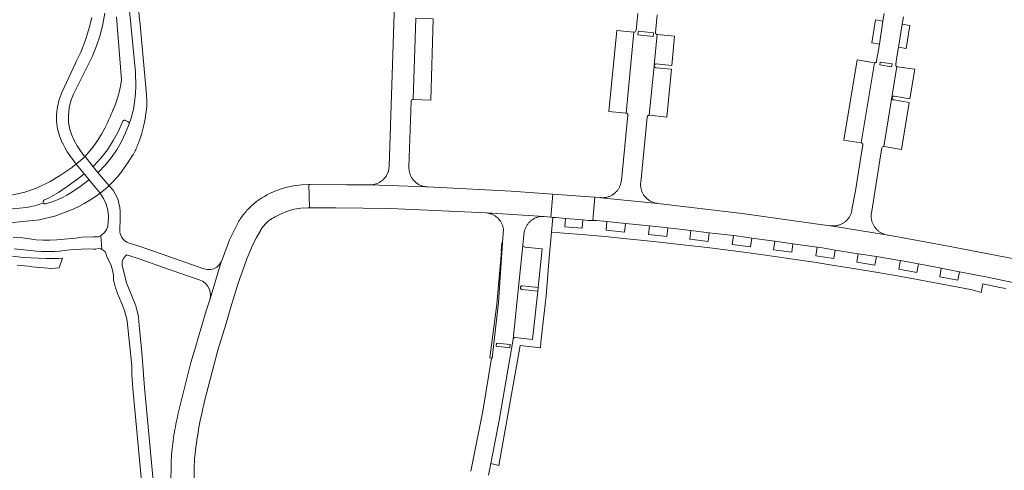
# Model space of a CAD drawing. Extents: x 152825 to 164088, y 457113 to 463005.
# Tile 318 of 364: x 157481 to 157738, y 461852 to 461970. Entities that reach past the tile are written whole.
import ezdxf

# ---------------------------------------------------------------- set-up
doc = ezdxf.new("R2010")
doc.units = 0
doc.header["$LTSCALE"] = 0.5
for name, color, linetype, lineweight in [('B-PV-VH-GESLOTENVERHARDING_ASFALT-GV', 251, 'CONTINUOUS', 18), ('B-PV-VH-ONVERHARD_ZAND-GV', 251, 'CONTINUOUS', 18), ('B-PV-VH-OPENVERHARDING_BETONSTRAATSTEEN-GV', 251, 'CONTINUOUS', 18)]:
    doc.layers.add(name, color=color, linetype=linetype, lineweight=lineweight)

msp = doc.modelspace()

# ---------------------------------------------------------------- linework, layer by layer
at = {"layer": 'B-PV-VH-GESLOTENVERHARDING_ASFALT-GV', "flags": 128}
for points in [[(157506, 461970.587), (157507.33, 461954.055), (157507.082, 461952.443), (157506.735, 461950.849), (157506.29, 461949.279), (157505.748, 461947.74), (157505.113, 461946.238), (157505.092, 461946.184), (157504.884, 461945.648), (157504.669, 461945.115), (157504.446, 461944.584), (157504.216, 461944.058), (157503.978, 461943.534), (157503.734, 461943.014), (157503.481, 461942.497), (157503.222, 461941.984), (157502.956, 461941.474), (157502.105, 461939.87), (157501.161, 461938.319), (157500.127, 461936.825), (157500, 461936.663), (157499.008, 461935.395), (157497.808, 461934.032), (157500, 461931.256), (157500.018, 461931.233), (157500.003, 461931.284), (157500, 461931.316), (157499.998, 461931.337), (157500, 461931.372), (157500.001, 461931.39), (157500.014, 461931.442), (157500.035, 461931.49), (157501.934, 461933.578), (157503.656, 461935.813), (157505.19, 461938.182), (157506.525, 461940.669), (157507.652, 461943.256), (157507.743, 461943.377), (157507.868, 461943.464), (157508.014, 461943.508), (157508.166, 461943.504), (157508.309, 461943.454), (157508.972, 461943.188), (157509.113, 461943.126), (157509.227, 461943.022), (157509.301, 461942.887), (157509.327, 461942.735), (157509.303, 461942.583), (157509.757, 461943.817), (157510.134, 461945.078), (157510.432, 461946.359), (157510.65, 461947.656), (157510.787, 461948.964), (157510.99, 461950.591), (157511.044, 461952.321), (157510.956, 461956.105), (157506.73, 461999.88)], [(157506.73, 461999.88), (157510.956, 461956.105), (157511.044, 461952.321), (157510.99, 461950.591), (157510.787, 461948.964), (157510.65, 461947.656), (157510.432, 461946.359), (157510.134, 461945.078), (157509.757, 461943.817), (157509.303, 461942.583), (157508.41, 461940.231), (157507.334, 461937.958), (157506.079, 461935.778), (157504.654, 461933.705), (157503.069, 461931.752), (157501.333, 461929.932), (157501.285, 461929.916), (157501.236, 461929.909), (157501.186, 461929.912), (157501.137, 461929.925), (157501.092, 461929.948), (157504.074, 461926.387), (157504.397, 461926.678), (157505.191, 461927.494), (157506.286, 461928.756), (157507.332, 461930.06), (157508.326, 461931.403), (157509.268, 461932.784), (157510.155, 461934.2), (157510.347, 461934.514), (157510.533, 461934.832), (157510.711, 461935.154), (157510.883, 461935.48), (157511.047, 461935.81), (157511.204, 461936.143), (157511.354, 461936.479), (157511.497, 461936.819), (157511.632, 461937.161), (157511.76, 461937.507), (157511.88, 461937.855), (157511.93, 461938.008), (157512.527, 461939.759), (157513.028, 461941.54), (157513.431, 461943.346), (157513.541, 461944.007), (157513.735, 461945.172), (157513.939, 461947.011), (157513.953, 461947.424), (157513.959, 461947.837), (157513.957, 461948.25), (157513.946, 461948.663), (157513.928, 461949.076), (157513.902, 461949.488), (157513.868, 461949.9), (157513.836, 461950.221), (157512.109, 461969.431), (157512.081, 461969.734), (157511.623, 461974.73)], [(157499.543, 461970.372), (157498.788, 461967.295), (157497.827, 461964.275), (157496.665, 461961.328), (157495.515, 461958.904), (157495.307, 461958.465), (157491.705, 461950.733), (157491.096, 461949.114), (157491.026, 461948.927), (157490.576, 461947.051), (157490.361, 461945.134), (157490.385, 461943.205), (157490.648, 461941.294), (157491.146, 461939.43), (157491.87, 461937.641), (157491.96, 461937.508), (157492.084, 461937.245), (157492.625, 461936.216), (157493.132, 461935.302), (157495.514, 461932.046), (157497.808, 461934.032), (157497.52, 461934.294), (157496.589, 461935.537), (157495.749, 461936.843), (157495.004, 461938.206), (157494.359, 461939.618), (157493.816, 461941.073), (157493.513, 461942.946), (157493.463, 461944.843), (157493.668, 461946.729), (157494.123, 461948.571), (157494.821, 461950.336), (157498.443, 461957.648), (157499.731, 461960.286), (157500, 461960.947), (157500.837, 461963.005), (157501.755, 461965.794), (157502.481, 461968.638), (157503.012, 461971.526)], [(157473.302, 461919.855), (157482.533, 461920.724), (157484.557, 461921.16), (157486.87, 461921.798), (157486.975, 461921.842), (157486.866, 461922.053), (157486.866, 461922.302), (157486.981, 461922.523), (157487.184, 461922.668), (157488.441, 461923.262), (157489.669, 461923.915), (157490.865, 461924.625), (157492.026, 461925.39), (157493.15, 461926.209), (157495.586, 461927.976), (157497.468, 461929.416), (157497.515, 461929.433), (157497.566, 461929.438), (157497.616, 461929.432), (157497.663, 461929.414), (157497.705, 461929.386), (157495.514, 461932.046), (157494.533, 461931.305), (157494.53, 461931.294), (157491.142, 461928.968), (157488.726, 461927.491), (157485.08, 461925.779), (157485.034, 461925.751), (157484.822, 461925.658), (157482.044, 461924.751), (157477.774, 461923.732)], [(157473.69, 461916.243), (157485.884, 461917.521), (157490.167, 461918.499), (157494.681, 461920.227), (157494.683, 461920.23), (157496.164, 461920.965), (157497.616, 461921.754), (157499.038, 461922.597), (157500, 461923.216), (157500.428, 461923.492), (157501.784, 461924.438), (157500, 461926.582), (157498.764, 461928.068), (157498.783, 461928.021), (157498.79, 461927.971), (157498.785, 461927.92), (157498.768, 461927.872), (157498.741, 461927.83), (157496.834, 461926.409), (157494.326, 461924.732), (157493.054, 461923.932), (157491.729, 461923.223), (157490.358, 461922.609), (157488.947, 461922.093), (157487.503, 461921.677), (157487.439, 461921.659), (157487.374, 461921.651), (157487.309, 461921.653), (157487.244, 461921.665), (157487.182, 461921.687), (157486.98, 461921.832), (157486.975, 461921.842), (157486.87, 461921.798), (157484.557, 461921.16), (157482.533, 461920.724), (157473.302, 461919.855)], [(157516.435, 461840.751), (157515.19, 461854.062), (157513.36, 461873.64), (157513.078, 461876.967), (157513.059, 461877.189), (157512.642, 461882.814), (157511.928, 461889.972), (157511.862, 461890.985), (157511.742, 461891.992), (157511.568, 461892.992), (157511.341, 461893.981), (157511.06, 461894.956), (157508.598, 461900.966), (157507.527, 461905.663), (157507.535, 461906.623), (157507.63, 461906.908), (157507.669, 461907.026), (157507.863, 461907.403), (157508.111, 461907.747), (157508.408, 461908.049), (157508.747, 461908.304), (157512.231, 461907.158), (157518.033, 461905.14), (157527.638, 461901.799), (157528.458, 461901.439), (157529.184, 461900.914), (157529.783, 461900.247), (157530.227, 461899.469), (157530.497, 461898.615), (157530.581, 461897.722), (157530.474, 461896.833), (157533.398, 461906.468), (157532.9, 461905.727), (157532.238, 461905.128), (157531.45, 461904.708), (157530.584, 461904.491), (157529.692, 461904.49), (157528.825, 461904.705), (157517.71, 461908.594), (157511.987, 461910.597), (157509.96, 461911.236), (157509.312, 461911.398), (157508.703, 461911.673), (157508.154, 461912.054), (157507.683, 461912.527), (157507.304, 461913.077), (157507.128, 461913.465), (157507.001, 461913.872), (157506.924, 461914.291), (157506.898, 461914.716), (157506.924, 461915.141), (157506.924, 461915.395), (157506.992, 461917.117), (157506.949, 461919.688), (157506.871, 461920.739), (157506.413, 461922.989), (157505.13, 461925.231), (157505.134, 461925.23), (157504.074, 461926.387), (157501.784, 461924.438), (157502.656, 461923.072), (157503.314, 461921.591), (157503.742, 461920.028), (157503.932, 461918.419), (157503.879, 461916.799), (157503.771, 461915.82), (157503.419, 461914.9), (157502.845, 461914.099), (157502.086, 461913.47), (157501.898, 461913.382), (157502.193, 461909.742), (157502.551, 461909.566), (157503.041, 461909.091), (157503.362, 461908.489), (157503.481, 461907.817), (157504.132, 461906.706), (157504.642, 461905.523), (157505.003, 461904.287), (157505.21, 461903.017), (157505.26, 461901.73), (157505.419, 461901.058), (157505.595, 461900.389), (157505.786, 461899.725), (157505.994, 461899.066), (157506.217, 461898.412), (157507.434, 461895.58), (157507.786, 461894.676), (157508.102, 461893.759), (157508.384, 461892.831), (157508.629, 461891.892), (157508.837, 461890.945), (157510.056, 461879.304), (157510.018, 461876.967), (157510.27, 461873.39), (157518.56, 461785.09)], [(157526.44, 461828.216), (157526.284, 461852.621), (157526.399, 461854.891), (157526.441, 461855.297), (157526.544, 461856.228), (157526.655, 461857.159), (157526.774, 461858.088), (157526.9, 461859.016), (157527.035, 461859.943), (157527.177, 461860.869), (157527.328, 461861.794), (157527.486, 461862.717), (157527.652, 461863.639), (157527.826, 461864.559), (157528.008, 461865.478), (157528.198, 461866.396), (157528.396, 461867.311), (157528.601, 461868.225), (157528.814, 461869.138), (157529.035, 461870.048), (157532.549, 461883.414), (157534.573, 461890.095), (157535.883, 461894.604), (157537.789, 461900.879), (157539.349, 461905.312), (157540.053, 461907.245), (157540.835, 461909.147), (157541.214, 461909.972), (157541.694, 461911.017), (157542.627, 461912.85), (157543.634, 461914.644), (157543.689, 461914.743), (157543.821, 461914.968), (157543.96, 461915.189), (157544.106, 461915.406), (157544.258, 461915.618), (157544.417, 461915.825), (157544.582, 461916.027), (157544.753, 461916.224), (157544.93, 461916.416), (157545.113, 461916.602), (157545.302, 461916.783), (157545.495, 461916.957), (157545.695, 461917.126), (157545.899, 461917.289), (157546.108, 461917.445), (157546.322, 461917.595), (157546.54, 461917.738), (157546.763, 461917.874), (157546.989, 461918.003), (157547.22, 461918.126), (157547.454, 461918.241), (157549.037, 461919.082), (157550.701, 461919.749), (157552.427, 461920.234), (157554.194, 461920.531), (157555.984, 461920.637), (157556.445, 461920.636), (157556.316, 461926.684), (157554.478, 461926.645), (157552.295, 461926.38), (157550.148, 461925.902), (157548.06, 461925.214), (157546.049, 461924.323), (157545.698, 461924.154), (157545.351, 461923.978), (157545.008, 461923.795), (157544.668, 461923.605), (157544.333, 461923.408), (157544.001, 461923.205), (157543.674, 461922.994), (157543.352, 461922.777), (157543.033, 461922.553), (157542.72, 461922.323), (157542.411, 461922.086), (157542.107, 461921.843), (157541.808, 461921.594), (157541.515, 461921.338), (157541.227, 461921.077), (157540.944, 461920.81), (157540.666, 461920.537), (157540.395, 461920.258), (157540.129, 461919.974), (157539.869, 461919.685), (157539.615, 461919.39), (157539.367, 461919.09), (157539.126, 461918.785), (157538.89, 461918.475), (157538.661, 461918.16), (157538.439, 461917.841), (157538.223, 461917.517), (157538.014, 461917.189), (157537.812, 461916.857), (157537.787, 461916.814), (157535.543, 461912.237), (157533.697, 461907.307), (157533.701, 461907.307), (157533.398, 461906.468), (157530.474, 461896.833), (157529.476, 461893.714), (157527.193, 461886.029), (157526.989, 461885.292), (157525.448, 461880.201), (157522.092, 461866.541), (157522.02, 461866.239), (157521.856, 461865.524), (157521.7, 461864.808), (157521.552, 461864.089), (157521.411, 461863.37), (157521.278, 461862.648), (157521.153, 461861.926), (157521.036, 461861.201), (157520.927, 461860.476), (157520.826, 461859.75), (157520.733, 461859.022), (157520.648, 461858.294), (157520.57, 461857.565), (157520.501, 461856.834), (157520.44, 461856.104), (157520.386, 461855.372), (157520.341, 461854.64), (157520.303, 461853.908), (157520.274, 461853.175), (157520.133, 461845.153)], [(157740.578, 461907.245), (157722.498, 461910.795), (157707.766, 461913.464), (157707.624, 461913.481), (157707.482, 461913.502), (157707.197, 461913.548), (157692.71, 461915.909), (157692.436, 461915.954), (157669.51, 461919.17), (157647.476, 461921.782), (157632.627, 461923.266), (157632.472, 461923.282), (157631.002, 461923.39), (157630.483, 461917.293), (157631.445, 461917.288), (157634.187, 461917.01), (157639, 461916.522), (157645.319, 461915.881), (157649.307, 461915.477), (157650.14, 461915.378), (157656.143, 461914.667), (157660.877, 461914.106), (157667.25, 461913.351), (157668.681, 461913.181), (157672.035, 461912.714), (157678.035, 461911.88), (157682.809, 461911.216), (157689.114, 461910.339), (157689.969, 461910.22), (157693.86, 461909.593), (157699.826, 461908.631), (157704.595, 461907.862), (157710.225, 461906.954), (157710.871, 461906.832), (157715.628, 461905.934), (157721.576, 461904.812), (157726.306, 461903.919), (157731.342, 461902.969), (157731.841, 461902.81), (157733.234, 461902.554), (157749.435, 461899.19)], [(157479.305, 461909.859), (157480.984, 461909.692), (157485.094, 461909.286), (157486.305, 461909.242), (157487.516, 461909.219), (157488.728, 461909.217), (157489.94, 461909.237), (157491.151, 461909.277), (157493.029, 461909.514), (157494.914, 461909.69), (157496.804, 461909.805), (157498.696, 461909.859), (157500, 461909.854), (157500.59, 461909.851), (157501.263, 461909.966), (157501.938, 461909.867), (157502.193, 461909.742), (157501.898, 461913.382), (157501.193, 461913.054), (157500, 461913.014), (157497.07, 461912.915), (157495.298, 461912.714), (157490.412, 461912.268), (157488.622, 461912.151), (157486.827, 461912.147), (157485.036, 461912.256), (157483.255, 461912.478), (157481.491, 461912.813), (157479.059, 461912.909)]]:
    msp.add_lwpolyline(points, dxfattribs=at)
for points in [[(157500, 461931.256), (157497.808, 461934.032), (157495.514, 461932.046), (157497.705, 461929.386), (157498.764, 461928.068), (157500, 461926.582), (157501.784, 461924.438), (157504.074, 461926.387), (157501.092, 461929.948), (157500.018, 461931.233)], [(157556.316, 461926.684), (157556.445, 461920.636), (157563.38, 461920.618), (157577.587, 461920.473), (157602.748, 461919.282), (157617.744, 461918.391), (157619.508, 461918.178), (157620.019, 461924.195), (157609.159, 461924.992), (157587.265, 461926.096), (157572.177, 461926.613), (157566.144, 461926.593), (157556.676, 461926.692)], [(157621.2, 461924.109), (157620.019, 461924.195), (157619.508, 461918.178), (157620.033, 461918.132), (157620.721, 461918.071), (157623.348, 461917.84), (157627.872, 461917.443), (157629.28, 461917.319), (157629.528, 461917.297), (157630.483, 461917.293), (157631.002, 461923.39), (157629.759, 461923.481)]]:
    msp.add_lwpolyline(points, close=True, dxfattribs=at)
at = {"layer": 'B-PV-VH-ONVERHARD_ZAND-GV', "flags": 128}
msp.add_lwpolyline([(157480.036, 461905.608), (157481.01, 461905.533), (157481.983, 461905.44), (157482.954, 461905.332), (157483.922, 461905.206), (157484.889, 461905.063), (157489.111, 461904.74), (157491.043, 461904.953), (157491.879, 461907.449), (157490.896, 461907.374), (157487.596, 461907.341), (157481.651, 461907.659), (157478.855, 461907.988)], dxfattribs=at)
at = {"layer": 'B-PV-VH-OPENVERHARDING_BETONSTRAATSTEEN-GV', "flags": 128}
for points in [[(157578.706, 461974.086), (157577.323, 461931.48), (157577.197, 461930.776), (157577.097, 461930.212), (157576.562, 461929.041), (157576.466, 461928.892), (157576.351, 461928.726), (157576.229, 461928.564), (157576.1, 461928.408), (157575.966, 461928.257), (157575.825, 461928.111), (157575.679, 461927.971), (157575.528, 461927.836), (157575.371, 461927.708), (157575.21, 461927.586), (157575.043, 461927.471), (157574.873, 461927.362), (157574.698, 461927.26), (157574.519, 461927.165), (157574.337, 461927.077), (157574.151, 461926.997), (157573.962, 461926.924), (157573.771, 461926.858), (157573.577, 461926.8), (157573.381, 461926.749), (157573.183, 461926.707), (157572.984, 461926.672), (157572.783, 461926.646), (157572.582, 461926.627), (157572.379, 461926.616), (157572.177, 461926.613), (157587.265, 461926.096), (157587.065, 461926.108), (157586.866, 461926.128), (157586.667, 461926.155), (157586.47, 461926.191), (157586.275, 461926.235), (157586.081, 461926.286), (157585.889, 461926.345), (157585.7, 461926.411), (157585.514, 461926.486), (157585.331, 461926.567), (157585.151, 461926.656), (157584.975, 461926.751), (157584.803, 461926.854), (157584.636, 461926.964), (157584.472, 461927.08), (157584.338, 461927.183), (157584.184, 461927.311), (157584.035, 461927.445), (157583.892, 461927.585), (157583.754, 461927.731), (157583.622, 461927.881), (157583.497, 461928.038), (157583.378, 461928.198), (157583.265, 461928.364), (157583.159, 461928.534), (157583.06, 461928.708), (157582.968, 461928.886), (157582.883, 461929.067), (157582.805, 461929.252), (157582.735, 461929.44), (157582.672, 461929.63), (157582.617, 461929.822), (157582.57, 461930.017), (157582.53, 461930.213), (157582.499, 461930.411), (157582.475, 461930.61), (157582.459, 461930.81), (157582.451, 461931.01), (157582.452, 461931.21), (157582.456, 461931.335), (157583.041, 461948.46), (157583.043, 461948.523), (157583.053, 461948.584), (157583.071, 461948.644), (157583.097, 461948.702), (157583.129, 461948.755), (157583.168, 461948.804), (157583.213, 461948.848), (157583.263, 461948.885), (157583.318, 461948.916), (157583.376, 461948.94), (157583.436, 461948.956), (157583.498, 461948.964), (157583.555, 461948.965), (157584.253, 461970.179)], [(157642.256, 461971.463), (157641.815, 461966.956), (157641.614, 461966.639), (157641.259, 461966.515), (157639.233, 461945.409), (157639.295, 461945.399), (157639.356, 461945.382), (157639.413, 461945.357), (157639.467, 461945.324), (157639.517, 461945.286), (157639.561, 461945.241), (157639.599, 461945.191), (157639.631, 461945.136), (157639.655, 461945.078), (157639.672, 461945.018), (157639.681, 461944.955), (157639.682, 461944.893), (157639.678, 461944.849), (157637.954, 461927.786), (157637.931, 461927.587), (157637.901, 461927.39), (157637.863, 461927.194), (157637.817, 461926.999), (157637.763, 461926.807), (157637.701, 461926.617), (157637.632, 461926.429), (157637.556, 461926.245), (157637.472, 461926.063), (157637.381, 461925.886), (157637.283, 461925.712), (157637.178, 461925.541), (157637.066, 461925.376), (157636.948, 461925.215), (157636.823, 461925.059), (157636.693, 461924.907), (157636.556, 461924.762), (157636.414, 461924.622), (157636.266, 461924.487), (157636.113, 461924.359), (157635.955, 461924.237), (157635.791, 461924.121), (157635.624, 461924.012), (157635.562, 461923.974), (157635.389, 461923.874), (157635.212, 461923.781), (157635.032, 461923.696), (157634.848, 461923.617), (157634.662, 461923.546), (157634.472, 461923.483), (157634.28, 461923.427), (157634.087, 461923.379), (157633.891, 461923.339), (157633.694, 461923.306), (157633.496, 461923.282), (157633.297, 461923.265), (157633.098, 461923.257), (157632.898, 461923.256), (157632.627, 461923.266), (157647.476, 461921.782), (157647.32, 461921.8), (157647.122, 461921.831), (157646.926, 461921.869), (157646.731, 461921.915), (157646.538, 461921.968), (157646.348, 461922.03), (157646.16, 461922.099), (157645.975, 461922.175), (157645.793, 461922.259), (157645.615, 461922.35), (157645.44, 461922.448), (157645.27, 461922.553), (157645.104, 461922.665), (157644.942, 461922.783), (157644.786, 461922.907), (157644.634, 461923.038), (157644.546, 461923.119), (157644.403, 461923.259), (157644.266, 461923.405), (157644.135, 461923.556), (157644.011, 461923.712), (157643.892, 461923.873), (157643.78, 461924.039), (157643.675, 461924.209), (157643.577, 461924.383), (157643.486, 461924.56), (157643.401, 461924.742), (157643.325, 461924.926), (157643.255, 461925.114), (157643.194, 461925.304), (157643.139, 461925.496), (157643.093, 461925.691), (157643.054, 461925.887), (157643.024, 461926.084), (157643.001, 461926.283), (157642.986, 461926.483), (157642.979, 461926.682), (157642.981, 461926.882), (157642.99, 461927.082), (157643.007, 461927.281), (157644.707, 461944.333), (157644.714, 461944.396), (157644.728, 461944.457), (157644.751, 461944.516), (157644.78, 461944.572), (157644.816, 461944.623), (157644.859, 461944.67), (157644.907, 461944.71), (157644.96, 461944.745), (157645.017, 461944.772), (157645.076, 461944.792), (157645.138, 461944.804), (157645.201, 461944.809), (157645.255, 461944.806), (157646.537, 461957.677), (157646.536, 461957.788), (157646.559, 461957.896), (157647.359, 461965.93), (157647.297, 461965.935), (157647.237, 461965.948), (157647.178, 461965.969), (157647.123, 461965.997), (157647.072, 461966.033), (157647.026, 461966.074), (157646.985, 461966.121), (157646.951, 461966.173), (157646.924, 461966.228), (157646.904, 461966.287), (157646.892, 461966.348), (157646.888, 461966.41), (157646.892, 461966.472), (157646.893, 461966.479), (157647.343, 461971.05)], [(157706.673, 461971.4), (157706.332, 461969.407), (157705.387, 461963.443), (157704.909, 461960.469), (157704.669, 461958.985), (157704.667, 461958.966), (157704.655, 461958.905), (157704.635, 461958.846), (157704.608, 461958.791), (157704.574, 461958.739), (157704.534, 461958.692), (157704.488, 461958.651), (157704.437, 461958.616), (157704.382, 461958.588), (157704.324, 461958.567), (157704.263, 461958.554), (157704.202, 461958.549), (157704.14, 461958.551), (157704.079, 461958.562), (157700.64, 461937.588), (157700.691, 461937.579), (157700.75, 461937.56), (157700.807, 461937.535), (157700.86, 461937.502), (157700.908, 461937.463), (157700.951, 461937.418), (157700.988, 461937.367), (157701.017, 461937.313), (157701.04, 461937.255), (157701.055, 461937.195), (157701.063, 461937.133), (157701.062, 461937.071), (157701.053, 461937.009), (157700.818, 461935.52), (157699.105, 461925.06), (157698.317, 461920.585), (157698.228, 461920.05), (157698.211, 461919.954), (157698.171, 461919.759), (157698.123, 461919.565), (157698.067, 461919.373), (157698.003, 461919.184), (157697.932, 461918.997), (157697.854, 461918.813), (157697.768, 461918.633), (157697.675, 461918.456), (157697.575, 461918.283), (157697.468, 461918.114), (157697.355, 461917.95), (157697.235, 461917.79), (157697.109, 461917.635), (157696.976, 461917.486), (157696.838, 461917.342), (157696.694, 461917.203), (157696.545, 461917.071), (157696.391, 461916.944), (157696.231, 461916.824), (157696.067, 461916.71), (157695.898, 461916.603), (157695.726, 461916.502), (157695.549, 461916.409), (157695.546, 461916.408), (157695.367, 461916.322), (157695.183, 461916.243), (157694.996, 461916.172), (157694.807, 461916.108), (157694.615, 461916.052), (157694.421, 461916.003), (157694.225, 461915.963), (157694.028, 461915.93), (157693.83, 461915.905), (157693.631, 461915.888), (157693.431, 461915.879), (157693.231, 461915.878), (157693.031, 461915.885), (157692.71, 461915.909), (157707.197, 461913.548), (157706.804, 461913.661), (157706.613, 461913.725), (157706.424, 461913.795), (157706.239, 461913.874), (157706.057, 461913.959), (157705.878, 461914.052), (157705.703, 461914.152), (157705.533, 461914.258), (157705.366, 461914.372), (157705.205, 461914.491), (157705.048, 461914.618), (157704.896, 461914.75), (157704.75, 461914.888), (157704.609, 461915.032), (157704.505, 461915.147), (157704.375, 461915.3), (157704.251, 461915.459), (157704.134, 461915.622), (157704.023, 461915.79), (157703.919, 461915.962), (157703.822, 461916.138), (157703.732, 461916.318), (157703.649, 461916.501), (157703.574, 461916.688), (157703.506, 461916.877), (157703.446, 461917.069), (157703.393, 461917.263), (157703.348, 461917.459), (157703.311, 461917.657), (157703.282, 461917.856), (157703.261, 461918.056), (157703.247, 461918.256), (157703.242, 461918.457), (157703.245, 461918.659), (157703.256, 461918.859), (157703.274, 461919.06), (157703.301, 461919.259), (157705.805, 461934.729), (157706.055, 461936.224), (157706.214, 461936.534), (157706.542, 461936.654), (157709.977, 461957.549), (157709.705, 461957.77), (157709.651, 461958.116), (157709.889, 461959.603), (157710.39, 461962.645), (157711.327, 461968.598), (157711.649, 461970.586)], [(157603.283, 461850.744), (157603.859, 461853.743), (157606.03, 461865.053), (157609.681, 461886.255), (157609.688, 461886.317), (157612.228, 461910.899), (157612.504, 461913.574), (157612.516, 461913.774), (157612.535, 461913.973), (157612.563, 461914.172), (157612.598, 461914.369), (157612.641, 461914.564), (157612.692, 461914.758), (157612.751, 461914.949), (157612.817, 461915.138), (157612.891, 461915.324), (157612.972, 461915.507), (157613.06, 461915.687), (157613.156, 461915.863), (157613.258, 461916.035), (157613.368, 461916.203), (157613.484, 461916.366), (157613.606, 461916.525), (157613.734, 461916.678), (157613.869, 461916.826), (157614.009, 461916.969), (157614.155, 461917.106), (157614.306, 461917.237), (157614.463, 461917.362), (157614.624, 461917.481), (157614.79, 461917.593), (157614.96, 461917.698), (157615.135, 461917.797), (157615.313, 461917.888), (157615.495, 461917.972), (157615.679, 461918.049), (157615.867, 461918.119), (157616.058, 461918.181), (157616.25, 461918.235), (157616.445, 461918.282), (157616.641, 461918.32), (157616.839, 461918.351), (157617.038, 461918.374), (157617.238, 461918.389), (157617.438, 461918.396), (157617.638, 461918.395), (157617.744, 461918.391), (157602.748, 461919.282), (157602.944, 461919.259), (157603.139, 461919.229), (157603.333, 461919.19), (157603.525, 461919.144), (157603.715, 461919.09), (157603.903, 461919.028), (157604.088, 461918.959), (157604.27, 461918.882), (157604.449, 461918.798), (157604.624, 461918.707), (157604.796, 461918.609), (157604.963, 461918.504), (157605.126, 461918.392), (157605.285, 461918.274), (157605.438, 461918.15), (157605.586, 461918.019), (157605.729, 461917.883), (157605.866, 461917.74), (157605.997, 461917.593), (157606.123, 461917.44), (157606.242, 461917.282), (157606.354, 461917.12), (157606.46, 461916.953), (157606.559, 461916.782), (157606.651, 461916.607), (157606.736, 461916.429), (157606.813, 461916.247), (157606.883, 461916.062), (157606.946, 461915.875), (157607.001, 461915.685), (157607.048, 461915.493), (157607.087, 461915.299), (157607.119, 461915.104), (157607.131, 461915.011), (157607.055, 461913.89), (157606.892, 461911.484), (157605.838, 461895.9), (157604.213, 461881.291), (157604.048, 461881.306), (157601.765, 461867.431), (157599.917, 461858.276), (157599.677, 461856.964), (157599.43, 461855.654), (157599.174, 461854.346), (157598.911, 461853.038), (157598.64, 461851.733)], [(157749.435, 461899.19), (157733.234, 461902.554), (157731.841, 461902.81), (157731.342, 461902.969), (157726.306, 461903.919), (157725.887, 461901.709), (157721.154, 461902.597), (157721.576, 461904.812), (157715.628, 461905.934), (157715.207, 461903.697), (157710.469, 461904.554), (157710.871, 461906.832), (157710.225, 461906.954), (157704.595, 461907.862), (157704.235, 461905.641), (157699.467, 461906.402), (157699.826, 461908.631), (157693.86, 461909.593), (157693.491, 461907.351), (157688.748, 461908.072), (157689.114, 461910.339), (157682.809, 461911.216), (157682.478, 461908.993), (157677.71, 461909.662), (157678.035, 461911.88), (157672.035, 461912.714), (157671.726, 461910.463), (157666.945, 461911.067), (157667.25, 461913.351), (157660.877, 461914.106), (157660.643, 461911.846), (157655.871, 461912.397), (157656.143, 461914.667), (157650.14, 461915.378), (157649.867, 461913.1), (157645.089, 461913.61), (157645.319, 461915.881), (157639, 461916.522), (157638.775, 461914.292), (157633.976, 461914.739), (157634.187, 461917.01), (157631.445, 461917.288), (157630.483, 461917.293), (157629.528, 461917.297), (157629.28, 461917.319), (157627.872, 461917.443), (157627.674, 461915.29), (157623.173, 461915.652), (157623.348, 461917.84), (157620.721, 461918.071), (157620.033, 461918.132), (157619.694, 461914.291), (157622.952, 461914.021), (157627.551, 461913.646), (157633.76, 461913.082), (157638.539, 461912.625), (157644.718, 461912.008), (157649.487, 461911.502), (157655.628, 461910.806), (157660.396, 461910.239), (157666.544, 461909.459), (157671.303, 461908.848), (157677.454, 461907.996), (157682.208, 461907.307), (157688.337, 461906.41), (157693.073, 461905.65), (157699.177, 461904.686), (157703.913, 461903.889), (157710.134, 461902.823), (157714.86, 461901.952), (157720.841, 461900.843), (157725.558, 461899.939), (157729.608, 461899.16), (157731.977, 461898.482), (157732.424, 461900.731), (157736.828, 461899.825), (157738.409, 461899.5)]]:
    msp.add_lwpolyline(points, dxfattribs=at)
for points in [[(157588.782, 461970.037), (157584.253, 461970.179), (157583.555, 461948.965), (157588.132, 461948.802)], [(157706.332, 461969.407), (157704.376, 461969.736), (157703.397, 461963.78), (157705.387, 461963.443)], [(157641.259, 461966.515), (157636.755, 461966.967), (157634.667, 461945.842), (157639.233, 461945.409)], [(157646.373, 461966.385), (157642.398, 461966.827), (157642.287, 461965.833), (157646.263, 461965.391)], [(157642.287, 461965.833), (157642.398, 461966.827), (157646.373, 461966.385), (157646.263, 461965.391)], [(157713.312, 461968.287), (157711.327, 461968.598), (157710.39, 461962.645), (157712.379, 461962.321)], [(157651.887, 461965.503), (157647.359, 461965.93), (157646.559, 461957.896), (157646.761, 461958.157), (157647.082, 461958.234), (157651.134, 461957.858)], [(157704.079, 461958.562), (157699.55, 461959.286), (157696.132, 461938.294), (157700.64, 461937.588)], [(157708.69, 461958.239), (157705.593, 461958.72), (157705.473, 461957.999), (157708.586, 461957.504)], [(157705.473, 461957.999), (157705.593, 461958.72), (157708.69, 461958.239), (157708.586, 461957.504)], [(157646.689, 461957.376), (157646.537, 461957.677), (157645.255, 461944.806), (157649.813, 461944.362), (157651.038, 461956.864), (157646.997, 461957.241)], [(157710.023, 461957.536), (157709.977, 461957.549), (157706.542, 461936.654), (157706.582, 461936.651), (157706.622, 461936.645), (157711.165, 461935.904), (157713.202, 461948.189), (157709.157, 461948.835), (157709.096, 461948.848), (157709.036, 461948.869), (157708.979, 461948.897), (157708.926, 461948.932), (157708.878, 461948.974), (157708.836, 461949.021), (157708.8, 461949.073), (157708.77, 461949.13), (157708.748, 461949.189), (157708.734, 461949.251), (157708.728, 461949.314), (157708.729, 461949.377), (157708.739, 461949.44), (157708.756, 461949.501), (157708.781, 461949.56), (157708.813, 461949.614), (157708.852, 461949.665), (157708.896, 461949.71), (157708.946, 461949.749), (157709.001, 461949.781), (157709.059, 461949.807), (157709.12, 461949.825), (157709.182, 461949.835), (157709.246, 461949.837), (157709.309, 461949.831), (157713.354, 461949.145), (157714.614, 461956.834), (157710.07, 461957.528)], [(157508.166, 461943.504), (157508.014, 461943.508), (157507.868, 461943.464), (157507.743, 461943.377), (157507.652, 461943.256), (157506.525, 461940.669), (157505.19, 461938.182), (157503.656, 461935.813), (157501.934, 461933.578), (157500.035, 461931.49), (157500.014, 461931.442), (157500.001, 461931.39), (157500, 461931.372), (157499.998, 461931.337), (157500, 461931.316), (157500.003, 461931.284), (157500.018, 461931.233), (157501.092, 461929.948), (157501.137, 461929.925), (157501.186, 461929.912), (157501.236, 461929.909), (157501.285, 461929.916), (157501.333, 461929.932), (157503.069, 461931.752), (157504.654, 461933.705), (157506.079, 461935.778), (157507.334, 461937.958), (157508.41, 461940.231), (157509.303, 461942.583), (157509.327, 461942.735), (157509.301, 461942.887), (157509.227, 461943.022), (157509.113, 461943.126), (157508.972, 461943.188), (157508.309, 461943.454)], [(157497.616, 461929.432), (157497.566, 461929.438), (157497.515, 461929.433), (157497.468, 461929.416), (157495.586, 461927.976), (157493.15, 461926.209), (157492.026, 461925.39), (157490.865, 461924.625), (157489.669, 461923.915), (157488.441, 461923.262), (157487.184, 461922.668), (157486.981, 461922.523), (157486.866, 461922.302), (157486.866, 461922.053), (157486.975, 461921.842), (157486.98, 461921.832), (157487.182, 461921.687), (157487.244, 461921.665), (157487.309, 461921.653), (157487.374, 461921.651), (157487.439, 461921.659), (157487.503, 461921.677), (157488.947, 461922.093), (157490.358, 461922.609), (157491.729, 461923.223), (157493.054, 461923.932), (157494.326, 461924.732), (157496.834, 461926.409), (157498.741, 461927.83), (157498.768, 461927.872), (157498.785, 461927.92), (157498.79, 461927.971), (157498.783, 461928.021), (157498.764, 461928.068), (157497.705, 461929.386), (157497.663, 461929.414)], [(157619.694, 461914.291), (157620.033, 461918.132), (157619.508, 461918.178), (157617.744, 461918.391), (157617.638, 461918.395), (157617.438, 461918.396), (157617.238, 461918.389), (157617.038, 461918.374), (157616.839, 461918.351), (157616.641, 461918.32), (157616.445, 461918.282), (157616.25, 461918.235), (157616.058, 461918.181), (157615.867, 461918.119), (157615.679, 461918.049), (157615.495, 461917.972), (157615.313, 461917.888), (157615.135, 461917.797), (157614.96, 461917.698), (157614.79, 461917.593), (157614.624, 461917.481), (157614.463, 461917.362), (157614.306, 461917.237), (157614.155, 461917.106), (157614.009, 461916.969), (157613.869, 461916.826), (157613.734, 461916.678), (157613.606, 461916.525), (157613.484, 461916.366), (157613.368, 461916.203), (157613.258, 461916.035), (157613.156, 461915.863), (157613.06, 461915.687), (157612.972, 461915.507), (157612.891, 461915.324), (157612.817, 461915.138), (157612.751, 461914.949), (157612.692, 461914.758), (157612.641, 461914.564), (157612.598, 461914.369), (157612.563, 461914.172), (157612.535, 461913.973), (157612.516, 461913.774), (157612.504, 461913.574), (157612.228, 461910.899), (157612.353, 461910.53), (157612.695, 461910.343), (157617.234, 461909.898), (157616.179, 461899.783), (157616.104, 461898.812), (157614.759, 461886.212), (157610.235, 461886.714), (157610.177, 461886.718), (157610.114, 461886.716), (157610.053, 461886.705), (157609.993, 461886.686), (157609.937, 461886.66), (157609.884, 461886.626), (157609.835, 461886.587), (157609.793, 461886.541), (157609.756, 461886.491), (157609.726, 461886.436), (157609.703, 461886.378), (157609.688, 461886.317), (157609.681, 461886.255), (157606.03, 461865.053), (157603.859, 461853.743), (157605.619, 461853.319), (157605.937, 461853.236), (157611.48, 461884.662), (157616.792, 461883.984), (157616.932, 461885.51), (157617.299, 461888.576), (157618.307, 461897.604), (157619.133, 461907.591)], [(157627.872, 461917.443), (157623.348, 461917.84), (157623.173, 461915.652), (157627.674, 461915.29)], [(157639, 461916.522), (157634.187, 461917.01), (157633.976, 461914.739), (157638.775, 461914.292)], [(157649.307, 461915.477), (157645.319, 461915.881), (157645.089, 461913.61), (157649.867, 461913.1), (157650.14, 461915.378)], [(157660.877, 461914.106), (157656.143, 461914.667), (157655.871, 461912.397), (157660.643, 461911.846)], [(157668.681, 461913.181), (157667.25, 461913.351), (157666.945, 461911.067), (157671.726, 461910.463), (157672.035, 461912.714)], [(157606.892, 461911.484), (157606.714, 461911.499), (157606.524, 461909.306), (157606.666, 461909.272), (157605.403, 461895.395), (157603.601, 461881.373), (157604.048, 461881.306), (157604.213, 461881.291), (157605.838, 461895.9)], [(157612.353, 461910.53), (157612.228, 461910.899), (157609.688, 461886.317), (157609.703, 461886.378), (157609.726, 461886.436), (157609.756, 461886.491), (157609.793, 461886.541), (157609.835, 461886.587), (157609.884, 461886.626), (157609.937, 461886.66), (157609.993, 461886.686), (157610.053, 461886.705), (157610.114, 461886.716), (157610.177, 461886.718), (157610.235, 461886.714), (157614.759, 461886.212), (157616.104, 461898.812), (157612.024, 461899.225), (157611.961, 461899.238), (157611.9, 461899.258), (157611.841, 461899.286), (157611.787, 461899.321), (157611.737, 461899.362), (157611.693, 461899.409), (157611.655, 461899.461), (157611.624, 461899.517), (157611.6, 461899.577), (157611.583, 461899.64), (157611.574, 461899.704), (157611.574, 461899.768), (157611.581, 461899.832), (157611.596, 461899.895), (157611.619, 461899.955), (157611.649, 461900.012), (157611.686, 461900.065), (157611.729, 461900.113), (157611.778, 461900.156), (157611.831, 461900.192), (157611.889, 461900.221), (157611.95, 461900.242), (157612.013, 461900.256), (157612.077, 461900.262), (157612.137, 461900.261), (157616.179, 461899.783), (157617.234, 461909.898), (157612.695, 461910.343)], [(157682.809, 461911.216), (157678.035, 461911.88), (157677.71, 461909.662), (157682.478, 461908.993)], [(157689.969, 461910.22), (157689.114, 461910.339), (157688.748, 461908.072), (157693.491, 461907.351), (157693.86, 461909.593)], [(157704.595, 461907.862), (157699.826, 461908.631), (157699.467, 461906.402), (157704.235, 461905.641)], [(157715.628, 461905.934), (157710.871, 461906.832), (157710.469, 461904.554), (157715.207, 461903.697)], [(157726.306, 461903.919), (157721.576, 461904.812), (157721.154, 461902.597), (157725.887, 461901.709)], [(157612.137, 461900.261), (157612.077, 461900.262), (157612.013, 461900.256), (157611.95, 461900.242), (157611.889, 461900.221), (157611.831, 461900.192), (157611.778, 461900.156), (157611.729, 461900.113), (157611.686, 461900.065), (157611.649, 461900.012), (157611.619, 461899.955), (157611.596, 461899.895), (157611.581, 461899.832), (157611.574, 461899.768), (157611.574, 461899.704), (157611.583, 461899.64), (157611.6, 461899.577), (157611.624, 461899.517), (157611.655, 461899.461), (157611.693, 461899.409), (157611.737, 461899.362), (157611.787, 461899.321), (157611.841, 461899.286), (157611.9, 461899.258), (157611.961, 461899.238), (157612.024, 461899.225), (157616.104, 461898.812), (157616.179, 461899.783)], [(157605.374, 461885.247), (157608.897, 461884.877), (157608.809, 461884.038), (157605.286, 461884.408)], [(157608.897, 461884.877), (157605.374, 461885.247), (157605.286, 461884.408), (157608.809, 461884.038)]]:
    msp.add_lwpolyline(points, close=True, dxfattribs=at)

doc.saveas('drawing.dxf')
